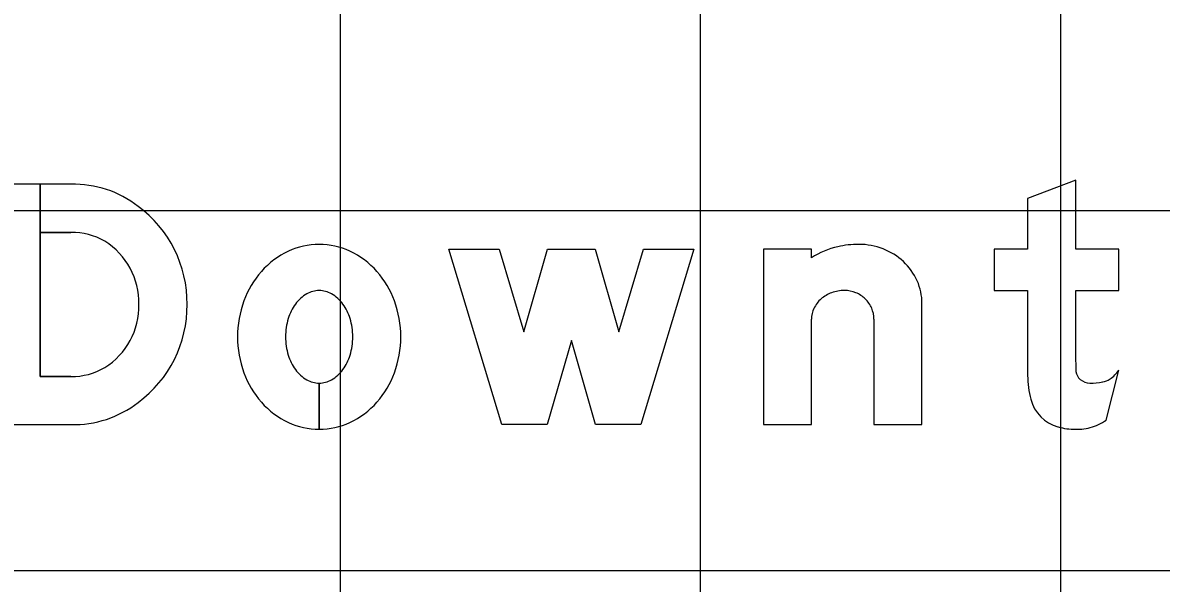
# Model space of a CAD drawing. Extents: x 1797809 to 2198143, y 249608 to 1237864.
# Drawn here: x 2195990.94 to 2195997.26, y 1237294.04 to 1237297.15 of the extents above; entities that cross this region are included whole.
import ezdxf

# ---------------------------------------------------------------- set-up
doc = ezdxf.new("R2010")
doc.units = 0
for name, color, linetype in [('GSBWFILL', 7, 'Continuous'), ('GSCOLORFILL', 7, 'Continuous'), ('GSOUTLINE', 7, 'Continuous'), ('GSSHT', 7, 'Continuous')]:
    doc.layers.add(name, color=color, linetype=linetype)

msp = doc.modelspace()

# ---------------------------------------------------------------- linework, layer by layer
at = {"layer": 'GSBWFILL'}
for p, q in [((2195995.6685, 1237295.5023), (2195995.6685, 1237294.9176)), ((2195996.9583, 1237294.9424), (2195997.0285, 1237295.2184)), ((2195991.2103, 1237295.1842), (2195991.0397, 1237295.1842)), ((2195992.5885, 1237294.8909), (2195992.5885, 1237295.1476)), ((2195992.5885, 1237295.1476), (2195992.5885, 1237294.8909))]:
    msp.add_line(p, q, dxfattribs=at)
for points in [[(2195991.0397, 1237295.1842), (2195991.0397, 1237296.2509), (2195990.7751, 1237296.2509), (2195990.7751, 1237294.9176), (2195991.2103, 1237294.9176)], [(2195991.2103, 1237296.2509), (2195991.0397, 1237296.2509), (2195991.0397, 1237295.9842), (2195991.2103, 1237295.9842)], [(2195996.7885, 1237295.2709), (2195996.7885, 1237295.6609), (2195997.0285, 1237295.6609), (2195997.0285, 1237295.8909), (2195996.7885, 1237295.8909), (2195996.7885, 1237296.2742), (2195996.5218, 1237296.1731), (2195996.5218, 1237295.8909), (2195996.3351, 1237295.8909), (2195996.3351, 1237295.6609), (2195996.5218, 1237295.6609), (2195996.5218, 1237295.1903)], [(2195995.3218, 1237295.8427), (2195995.3218, 1237295.8909), (2195995.0551, 1237295.8909), (2195995.0551, 1237294.9176), (2195995.3218, 1237294.9176), (2195995.3218, 1237295.5023)], [(2195995.6685, 1237294.9176), (2195995.9351, 1237294.9176), (2195995.9351, 1237295.5901)]]:
    msp.add_lwpolyline(points, dxfattribs=at)
msp.add_lwpolyline([(2195994.6685, 1237295.8909), (2195994.3751, 1237294.9176), (2195994.1218, 1237294.9176), (2195993.9885, 1237295.3842), (2195993.8551, 1237294.9176), (2195993.6018, 1237294.9176), (2195993.3085, 1237295.8909), (2195993.587, 1237295.8909), (2195993.725, 1237295.4328), (2195993.8559, 1237295.8909), (2195994.121, 1237295.8909), (2195994.2519, 1237295.4328), (2195994.39, 1237295.8909)], close=True, dxfattribs=at)
for centre, major_axis, ratio, start_param, end_param in [((2195991.2279, 1237295.6676), (0, 0.5836), 0.992009, 5.621793, 6.313477), ((2195991.1966, 1237295.5909), (0, 0.6639), 0.992009, 4.702399, 5.655315), ((2195991.2167, 1237295.6235), (0, 0.3608), 0.992009, 5.75224, 6.301036), ((2195991.1921, 1237295.5946), (0, 0.3983), 0.992009, 4.686283, 5.735161), ((2195992.5885, 1237295.5158), (0, 0.4018), 0.999994, 0, 0.438571), ((2195992.5885, 1237295.5158), (0, 0.4018), 0.999994, 5.844614, 6.283185), ((2195995.5798, 1237295.4378), (0, 0.4802), 0.999997, 0.235088, 0.567132), ((2195995.5843, 1237295.3842), (0, 0.5334), 0.999997, 0, 0.219986), ((2195995.5843, 1237295.5422), (0, 0.3754), 0.999997, 5.914285, 6.283185), ((2195992.6138, 1237295.4618), (0, 0.4615), 0.999994, 0.438571, 0.847388), ((2195992.5631, 1237295.4618), (0, 0.4615), 0.999994, 5.435798, 5.844614), ((2195995.5933, 1237295.5655), (0, 0.3503), 0.999997, 5.532258, 5.914285), ((2195995.6073, 1237295.5805), (0, 0.3299), 0.999997, 5.130076, 5.532258), ((2195992.6533, 1237295.4269), (0, 0.5141), 0.999994, 0.847388, 1.220117), ((2195992.5236, 1237295.4269), (0, 0.5141), 0.999994, 5.063069, 5.435798), ((2195995.629, 1237295.5901), (0, 0.3062), 0.999997, 4.712389, 5.130076), ((2195992.5885, 1237295.5232), (0, 0.1377), 0.999994, 0, 0.517724), ((2195992.5885, 1237295.5232), (0, 0.1377), 0.999994, 5.765461, 6.283185), ((2195995.4958, 1237295.4763), (0, 0.1835), 0.999997, 0.345704, 0.715718), ((2195995.5047, 1237295.4515), (0, 0.2099), 0.999997, 0, 0.345704), ((2195995.5047, 1237295.493), (0, 0.1684), 0.999997, 5.900624, 6.283185), ((2195995.5066, 1237295.4975), (0, 0.1635), 0.999997, 5.51227, 5.900624), ((2195991.1921, 1237295.5738), (0, 0.3983), 0.992009, 3.689617, 4.738495), ((2195991.1966, 1237295.5776), (0, 0.6639), 0.992009, 3.769463, 4.722379), ((2195992.7152, 1237295.4042), (0, 0.5801), 0.999994, 1.220117, 1.570796), ((2195992.6724, 1237295.4287), (0, 0.267), 0.999994, 0.942, 1.278197), ((2195992.621, 1237295.466), (0, 0.2035), 0.999994, 0.517724, 0.942), ((2195992.5559, 1237295.466), (0, 0.2035), 0.999994, 5.341185, 5.765461), ((2195992.5045, 1237295.4287), (0, 0.267), 0.999994, 5.004989, 5.341185), ((2195992.4617, 1237295.4042), (0, 0.5801), 0.999994, 4.712389, 5.063069), ((2195995.482, 1237295.4922), (0, 0.1625), 0.999997, 0.715718, 1.126231), ((2195995.5094, 1237295.5005), (0, 0.1594), 0.999997, 5.115435, 5.51227), ((2195995.4607, 1237295.5023), (0, 0.1389), 0.999997, 1.126231, 1.570796), ((2195995.5138, 1237295.5023), (0, 0.1546), 0.999997, 4.712389, 5.115435), ((2195992.7535, 1237295.4042), (0, 0.3517), 0.999994, 1.278197, 1.570796), ((2195992.4234, 1237295.4042), (0, 0.3517), 0.999994, 4.712389, 5.004989), ((2195992.7152, 1237295.4042), (0, 0.5801), 0.999994, 1.570796, 1.921476), ((2195992.7535, 1237295.4042), (0, 0.3517), 0.999994, 1.570796, 1.863396), ((2195992.4234, 1237295.4042), (0, 0.3517), 0.999994, 4.419789, 4.712389), ((2195992.4617, 1237295.4042), (0, 0.5801), 0.999994, 4.361709, 4.712389), ((2195992.6724, 1237295.3798), (0, 0.267), 0.999994, 1.863396, 2.199593), ((2195992.5045, 1237295.3798), (0, 0.267), 0.999994, 4.083593, 4.419789), ((2195998.4577, 1237295.2709), (0, 1.6693), 0.999992, 1.570796, 1.606005), ((2195991.2167, 1237295.545), (0, 0.3608), 0.992009, 3.123742, 3.672538), ((2195992.6533, 1237295.3816), (0, 0.5141), 0.999994, 1.921476, 2.294205), ((2195992.621, 1237295.3424), (0, 0.2035), 0.999994, 2.199593, 2.623869), ((2195992.5559, 1237295.3424), (0, 0.2035), 0.999994, 3.659317, 4.083593), ((2195992.5236, 1237295.3816), (0, 0.5141), 0.999994, 3.98898, 4.361709), ((2195996.8651, 1237295.2251), (0, 0.0767), 0.999992, 1.74085, 2.407828), ((2195996.853, 1237295.3493), (0, 0.2189), 0.999992, 3.756278, 4.071638), ((2195992.5885, 1237295.2852), (0, 0.1377), 0.999994, 2.623869, 3.141593), ((2195992.5885, 1237295.2852), (0, 0.1377), 0.999994, 3.142077, 3.659317), ((2195997.0392, 1237295.1903), (0, 0.5174), 0.999992, 1.570796, 1.830698), ((2195996.8675, 1237295.2278), (0, 0.0803), 0.999992, 2.407828, 3.141593), ((2195996.8675, 1237295.5686), (0, 0.4211), 0.999992, 3.141593, 3.310762), ((2195996.9215, 1237295.2521), (0, 0.1), 0.999992, 3.310762, 3.756278), ((2195991.2279, 1237295.5009), (0, 0.5836), 0.992009, 3.111301, 3.802985), ((2195992.6138, 1237295.3467), (0, 0.4615), 0.999994, 2.294205, 2.703022), ((2195992.5631, 1237295.3467), (0, 0.4615), 0.999994, 3.580164, 3.98898), ((2195996.7486, 1237295.113), (0, 0.2167), 0.999992, 1.830698, 2.869526), ((2195992.5885, 1237295.2927), (0, 0.4018), 0.999994, 2.703022, 3.141593), ((2195992.5885, 1237295.2927), (0, 0.4018), 0.999994, 3.141759, 3.580164), ((2195996.7885, 1237295.256), (0, 0.3651), 0.999992, 2.869526, 3.141593), ((2195996.7885, 1237295.4167), (0, 0.5258), 0.999992, 3.141593, 3.205734), ((2195996.8083, 1237295.1082), (0, 0.2167), 0.999992, 3.205734, 3.427755), ((2195996.7799, 1237295.2047), (0, 0.3172), 0.999992, 3.427755, 3.738844)]:
    msp.add_ellipse(centre, major_axis=major_axis, ratio=ratio, start_param=start_param, end_param=end_param, dxfattribs=at)
at = {"layer": 'GSCOLORFILL'}
for p, q in [((2195995.6685, 1237295.5023), (2195995.6685, 1237294.9176)), ((2195996.9583, 1237294.9424), (2195997.0285, 1237295.2184)), ((2195991.2103, 1237295.1842), (2195991.0397, 1237295.1842)), ((2195992.5885, 1237294.8909), (2195992.5885, 1237295.1476)), ((2195992.5885, 1237295.1476), (2195992.5885, 1237294.8909))]:
    msp.add_line(p, q, dxfattribs=at)
for points in [[(2195991.0397, 1237295.1842), (2195991.0397, 1237296.2509), (2195990.7751, 1237296.2509), (2195990.7751, 1237294.9176), (2195991.2103, 1237294.9176)], [(2195991.2103, 1237296.2509), (2195991.0397, 1237296.2509), (2195991.0397, 1237295.9842), (2195991.2103, 1237295.9842)], [(2195996.7885, 1237295.2709), (2195996.7885, 1237295.6609), (2195997.0285, 1237295.6609), (2195997.0285, 1237295.8909), (2195996.7885, 1237295.8909), (2195996.7885, 1237296.2742), (2195996.5218, 1237296.1731), (2195996.5218, 1237295.8909), (2195996.3351, 1237295.8909), (2195996.3351, 1237295.6609), (2195996.5218, 1237295.6609), (2195996.5218, 1237295.1903)], [(2195995.3218, 1237295.8427), (2195995.3218, 1237295.8909), (2195995.0551, 1237295.8909), (2195995.0551, 1237294.9176), (2195995.3218, 1237294.9176), (2195995.3218, 1237295.5023)], [(2195995.6685, 1237294.9176), (2195995.9351, 1237294.9176), (2195995.9351, 1237295.5901)]]:
    msp.add_lwpolyline(points, dxfattribs=at)
msp.add_lwpolyline([(2195994.6685, 1237295.8909), (2195994.3751, 1237294.9176), (2195994.1218, 1237294.9176), (2195993.9885, 1237295.3842), (2195993.8551, 1237294.9176), (2195993.6018, 1237294.9176), (2195993.3085, 1237295.8909), (2195993.587, 1237295.8909), (2195993.725, 1237295.4328), (2195993.8559, 1237295.8909), (2195994.121, 1237295.8909), (2195994.2519, 1237295.4328), (2195994.39, 1237295.8909)], close=True, dxfattribs=at)
for centre, major_axis, ratio, start_param, end_param in [((2195991.2279, 1237295.6676), (0, 0.5836), 0.992009, 5.621793, 6.313477), ((2195991.1966, 1237295.5909), (0, 0.6639), 0.992009, 4.702399, 5.655315), ((2195991.2167, 1237295.6235), (0, 0.3608), 0.992009, 5.75224, 6.301036), ((2195991.1921, 1237295.5946), (0, 0.3983), 0.992009, 4.686283, 5.735161), ((2195992.5885, 1237295.5158), (0, 0.4018), 0.999994, 0, 0.438571), ((2195992.5885, 1237295.5158), (0, 0.4018), 0.999994, 5.844614, 6.283185), ((2195995.5798, 1237295.4378), (0, 0.4802), 0.999997, 0.235088, 0.567132), ((2195995.5843, 1237295.3842), (0, 0.5334), 0.999997, 0, 0.219986), ((2195995.5843, 1237295.5422), (0, 0.3754), 0.999997, 5.914285, 6.283185), ((2195992.6138, 1237295.4618), (0, 0.4615), 0.999994, 0.438571, 0.847388), ((2195992.5631, 1237295.4618), (0, 0.4615), 0.999994, 5.435798, 5.844614), ((2195995.5933, 1237295.5655), (0, 0.3503), 0.999997, 5.532258, 5.914285), ((2195995.6073, 1237295.5805), (0, 0.3299), 0.999997, 5.130076, 5.532258), ((2195992.6533, 1237295.4269), (0, 0.5141), 0.999994, 0.847388, 1.220117), ((2195992.5236, 1237295.4269), (0, 0.5141), 0.999994, 5.063069, 5.435798), ((2195995.629, 1237295.5901), (0, 0.3062), 0.999997, 4.712389, 5.130076), ((2195992.5885, 1237295.5232), (0, 0.1377), 0.999994, 0, 0.517724), ((2195992.5885, 1237295.5232), (0, 0.1377), 0.999994, 5.765461, 6.283185), ((2195995.4958, 1237295.4763), (0, 0.1835), 0.999997, 0.345704, 0.715718), ((2195995.5047, 1237295.4515), (0, 0.2099), 0.999997, 0, 0.345704), ((2195995.5047, 1237295.493), (0, 0.1684), 0.999997, 5.900624, 6.283185), ((2195995.5066, 1237295.4975), (0, 0.1635), 0.999997, 5.51227, 5.900624), ((2195991.1921, 1237295.5738), (0, 0.3983), 0.992009, 3.689617, 4.738495), ((2195991.1966, 1237295.5776), (0, 0.6639), 0.992009, 3.769463, 4.722379), ((2195992.7152, 1237295.4042), (0, 0.5801), 0.999994, 1.220117, 1.570796), ((2195992.6724, 1237295.4287), (0, 0.267), 0.999994, 0.942, 1.278197), ((2195992.621, 1237295.466), (0, 0.2035), 0.999994, 0.517724, 0.942), ((2195992.5559, 1237295.466), (0, 0.2035), 0.999994, 5.341185, 5.765461), ((2195992.5045, 1237295.4287), (0, 0.267), 0.999994, 5.004989, 5.341185), ((2195992.4617, 1237295.4042), (0, 0.5801), 0.999994, 4.712389, 5.063069), ((2195995.482, 1237295.4922), (0, 0.1625), 0.999997, 0.715718, 1.126231), ((2195995.5094, 1237295.5005), (0, 0.1594), 0.999997, 5.115435, 5.51227), ((2195995.4607, 1237295.5023), (0, 0.1389), 0.999997, 1.126231, 1.570796), ((2195995.5138, 1237295.5023), (0, 0.1546), 0.999997, 4.712389, 5.115435), ((2195992.7535, 1237295.4042), (0, 0.3517), 0.999994, 1.278197, 1.570796), ((2195992.4234, 1237295.4042), (0, 0.3517), 0.999994, 4.712389, 5.004989), ((2195992.7152, 1237295.4042), (0, 0.5801), 0.999994, 1.570796, 1.921476), ((2195992.7535, 1237295.4042), (0, 0.3517), 0.999994, 1.570796, 1.863396), ((2195992.4234, 1237295.4042), (0, 0.3517), 0.999994, 4.419789, 4.712389), ((2195992.4617, 1237295.4042), (0, 0.5801), 0.999994, 4.361709, 4.712389), ((2195992.6724, 1237295.3798), (0, 0.267), 0.999994, 1.863396, 2.199593), ((2195992.5045, 1237295.3798), (0, 0.267), 0.999994, 4.083593, 4.419789), ((2195998.4577, 1237295.2709), (0, 1.6693), 0.999992, 1.570796, 1.606005), ((2195991.2167, 1237295.545), (0, 0.3608), 0.992009, 3.123742, 3.672538), ((2195992.6533, 1237295.3816), (0, 0.5141), 0.999994, 1.921476, 2.294205), ((2195992.621, 1237295.3424), (0, 0.2035), 0.999994, 2.199593, 2.623869), ((2195992.5559, 1237295.3424), (0, 0.2035), 0.999994, 3.659317, 4.083593), ((2195992.5236, 1237295.3816), (0, 0.5141), 0.999994, 3.98898, 4.361709), ((2195996.8651, 1237295.2251), (0, 0.0767), 0.999992, 1.74085, 2.407828), ((2195996.853, 1237295.3493), (0, 0.2189), 0.999992, 3.756278, 4.071638), ((2195992.5885, 1237295.2852), (0, 0.1377), 0.999994, 2.623869, 3.141593), ((2195992.5885, 1237295.2852), (0, 0.1377), 0.999994, 3.142077, 3.659317), ((2195997.0392, 1237295.1903), (0, 0.5174), 0.999992, 1.570796, 1.830698), ((2195996.8675, 1237295.2278), (0, 0.0803), 0.999992, 2.407828, 3.141593), ((2195996.8675, 1237295.5686), (0, 0.4211), 0.999992, 3.141593, 3.310762), ((2195996.9215, 1237295.2521), (0, 0.1), 0.999992, 3.310762, 3.756278), ((2195991.2279, 1237295.5009), (0, 0.5836), 0.992009, 3.111301, 3.802985), ((2195992.6138, 1237295.3467), (0, 0.4615), 0.999994, 2.294205, 2.703022), ((2195992.5631, 1237295.3467), (0, 0.4615), 0.999994, 3.580164, 3.98898), ((2195996.7486, 1237295.113), (0, 0.2167), 0.999992, 1.830698, 2.869526), ((2195992.5885, 1237295.2927), (0, 0.4018), 0.999994, 2.703022, 3.141593), ((2195992.5885, 1237295.2927), (0, 0.4018), 0.999994, 3.141759, 3.580164), ((2195996.7885, 1237295.256), (0, 0.3651), 0.999992, 2.869526, 3.141593), ((2195996.7885, 1237295.4167), (0, 0.5258), 0.999992, 3.141593, 3.205734), ((2195996.8083, 1237295.1082), (0, 0.2167), 0.999992, 3.205734, 3.427755), ((2195996.7799, 1237295.2047), (0, 0.3172), 0.999992, 3.427755, 3.738844)]:
    msp.add_ellipse(centre, major_axis=major_axis, ratio=ratio, start_param=start_param, end_param=end_param, dxfattribs=at)
at = {"layer": 'GSOUTLINE'}
for p, q in [((2195995.6685, 1237295.5023), (2195995.6685, 1237294.9176)), ((2195996.9583, 1237294.9424), (2195997.0285, 1237295.2184)), ((2195991.2103, 1237295.1842), (2195991.2103, 1237295.1842)), ((2195991.2103, 1237294.9176), (2195991.2103, 1237294.9176))]:
    msp.add_line(p, q, dxfattribs=at)
for points in [[(2195991.2103, 1237296.2509), (2195990.7751, 1237296.2509), (2195990.7751, 1237294.9176), (2195991.2103, 1237294.9176)], [(2195996.7885, 1237295.2709), (2195996.7885, 1237295.6609), (2195997.0285, 1237295.6609), (2195997.0285, 1237295.8909), (2195996.7885, 1237295.8909), (2195996.7885, 1237296.2742), (2195996.5218, 1237296.1731), (2195996.5218, 1237295.8909), (2195996.3351, 1237295.8909), (2195996.3351, 1237295.6609), (2195996.5218, 1237295.6609), (2195996.5218, 1237295.1903)], [(2195991.2103, 1237295.9842), (2195991.0397, 1237295.9842), (2195991.0397, 1237295.1842), (2195991.2103, 1237295.1842)], [(2195995.3218, 1237295.8427), (2195995.3218, 1237295.8909), (2195995.0551, 1237295.8909), (2195995.0551, 1237294.9176), (2195995.3218, 1237294.9176), (2195995.3218, 1237295.5023)], [(2195995.6685, 1237294.9176), (2195995.9351, 1237294.9176), (2195995.9351, 1237295.5901)]]:
    msp.add_lwpolyline(points, dxfattribs=at)
msp.add_lwpolyline([(2195994.6685, 1237295.8909), (2195994.3751, 1237294.9176), (2195994.1218, 1237294.9176), (2195993.9885, 1237295.3842), (2195993.8551, 1237294.9176), (2195993.6018, 1237294.9176), (2195993.3085, 1237295.8909), (2195993.587, 1237295.8909), (2195993.725, 1237295.4328), (2195993.8559, 1237295.8909), (2195994.121, 1237295.8909), (2195994.2519, 1237295.4328), (2195994.39, 1237295.8909)], close=True, dxfattribs=at)
for centre, major_axis, ratio, start_param, end_param in [((2195991.2279, 1237295.6676), (0, 0.5836), 0.992009, 5.621793, 6.313477), ((2195991.1966, 1237295.5909), (0, 0.6639), 0.992009, 4.702399, 5.655315), ((2195991.2167, 1237295.6235), (0, 0.3608), 0.992009, 5.75224, 6.301036), ((2195991.1921, 1237295.5946), (0, 0.3983), 0.992009, 4.686283, 5.735161), ((2195992.5885, 1237295.5158), (0, 0.4018), 0.999994, 0, 0.438571), ((2195992.5885, 1237295.5158), (0, 0.4018), 0.999994, 5.844614, 6.283185), ((2195995.5798, 1237295.4378), (0, 0.4802), 0.999997, 0.235088, 0.567132), ((2195995.5843, 1237295.3842), (0, 0.5334), 0.999997, 0, 0.219986), ((2195995.5843, 1237295.5422), (0, 0.3754), 0.999997, 5.914285, 6.283185), ((2195992.6138, 1237295.4618), (0, 0.4615), 0.999994, 0.438571, 0.847388), ((2195992.5631, 1237295.4618), (0, 0.4615), 0.999994, 5.435798, 5.844614), ((2195995.5933, 1237295.5655), (0, 0.3503), 0.999997, 5.532258, 5.914285), ((2195995.6073, 1237295.5805), (0, 0.3299), 0.999997, 5.130076, 5.532258), ((2195992.6533, 1237295.4269), (0, 0.5141), 0.999994, 0.847388, 1.220117), ((2195992.5236, 1237295.4269), (0, 0.5141), 0.999994, 5.063069, 5.435798), ((2195995.629, 1237295.5901), (0, 0.3062), 0.999997, 4.712389, 5.130076), ((2195992.5885, 1237295.5232), (0, 0.1377), 0.999994, 0, 0.517724), ((2195992.5885, 1237295.5232), (0, 0.1377), 0.999994, 5.765461, 6.283185), ((2195995.4958, 1237295.4763), (0, 0.1835), 0.999997, 0.345704, 0.715718), ((2195995.5047, 1237295.4515), (0, 0.2099), 0.999997, 0, 0.345704), ((2195995.5047, 1237295.493), (0, 0.1684), 0.999997, 5.900624, 6.283185), ((2195995.5066, 1237295.4975), (0, 0.1635), 0.999997, 5.51227, 5.900624), ((2195991.1921, 1237295.5738), (0, 0.3983), 0.992009, 3.689617, 4.738495), ((2195991.1966, 1237295.5776), (0, 0.6639), 0.992009, 3.769463, 4.722379), ((2195992.7152, 1237295.4042), (0, 0.5801), 0.999994, 1.220117, 1.570796), ((2195992.6724, 1237295.4287), (0, 0.267), 0.999994, 0.942, 1.278197), ((2195992.621, 1237295.466), (0, 0.2035), 0.999994, 0.517724, 0.942), ((2195992.5559, 1237295.466), (0, 0.2035), 0.999994, 5.341185, 5.765461), ((2195992.5045, 1237295.4287), (0, 0.267), 0.999994, 5.004989, 5.341185), ((2195992.4617, 1237295.4042), (0, 0.5801), 0.999994, 4.712389, 5.063069), ((2195995.482, 1237295.4922), (0, 0.1625), 0.999997, 0.715718, 1.126231), ((2195995.5094, 1237295.5005), (0, 0.1594), 0.999997, 5.115435, 5.51227), ((2195995.4607, 1237295.5023), (0, 0.1389), 0.999997, 1.126231, 1.570796), ((2195995.5138, 1237295.5023), (0, 0.1546), 0.999997, 4.712389, 5.115435), ((2195992.7535, 1237295.4042), (0, 0.3517), 0.999994, 1.278197, 1.570796), ((2195992.4234, 1237295.4042), (0, 0.3517), 0.999994, 4.712389, 5.004989), ((2195992.7152, 1237295.4042), (0, 0.5801), 0.999994, 1.570796, 1.921476), ((2195992.7535, 1237295.4042), (0, 0.3517), 0.999994, 1.570796, 1.863396), ((2195992.4234, 1237295.4042), (0, 0.3517), 0.999994, 4.419789, 4.712389), ((2195992.4617, 1237295.4042), (0, 0.5801), 0.999994, 4.361709, 4.712389), ((2195992.6724, 1237295.3798), (0, 0.267), 0.999994, 1.863396, 2.199593), ((2195992.5045, 1237295.3798), (0, 0.267), 0.999994, 4.083593, 4.419789), ((2195998.4577, 1237295.2709), (0, 1.6693), 0.999992, 1.570796, 1.606005), ((2195991.2167, 1237295.545), (0, 0.3608), 0.992009, 3.123742, 3.672538), ((2195992.6533, 1237295.3816), (0, 0.5141), 0.999994, 1.921476, 2.294205), ((2195992.621, 1237295.3424), (0, 0.2035), 0.999994, 2.199593, 2.623869), ((2195992.5559, 1237295.3424), (0, 0.2035), 0.999994, 3.659317, 4.083593), ((2195992.5236, 1237295.3816), (0, 0.5141), 0.999994, 3.98898, 4.361709), ((2195996.8651, 1237295.2251), (0, 0.0767), 0.999992, 1.74085, 2.407828), ((2195996.853, 1237295.3493), (0, 0.2189), 0.999992, 3.756278, 4.071638), ((2195992.5885, 1237295.2852), (0, 0.1377), 0.999994, 2.623869, 3.141593), ((2195992.5885, 1237295.2852), (0, 0.1377), 0.999994, 3.141593, 3.659317), ((2195997.0392, 1237295.1903), (0, 0.5174), 0.999992, 1.570796, 1.830698), ((2195996.8675, 1237295.2278), (0, 0.0803), 0.999992, 2.407828, 3.141593), ((2195996.8675, 1237295.5686), (0, 0.4211), 0.999992, 3.141593, 3.310762), ((2195996.9215, 1237295.2521), (0, 0.1), 0.999992, 3.310762, 3.756278), ((2195991.2279, 1237295.5009), (0, 0.5836), 0.992009, 3.111301, 3.802985), ((2195992.6138, 1237295.3467), (0, 0.4615), 0.999994, 2.294205, 2.703022), ((2195992.5631, 1237295.3467), (0, 0.4615), 0.999994, 3.580164, 3.98898), ((2195996.7486, 1237295.113), (0, 0.2167), 0.999992, 1.830698, 2.869526), ((2195992.5885, 1237295.2927), (0, 0.4018), 0.999994, 2.703022, 3.141593), ((2195992.5885, 1237295.2927), (0, 0.4018), 0.999994, 3.141593, 3.580164), ((2195996.7885, 1237295.256), (0, 0.3651), 0.999992, 2.869526, 3.141593), ((2195996.7885, 1237295.4167), (0, 0.5258), 0.999992, 3.141593, 3.205734), ((2195996.8083, 1237295.1082), (0, 0.2167), 0.999992, 3.205734, 3.427755), ((2195996.7799, 1237295.2047), (0, 0.3172), 0.999992, 3.427755, 3.738844)]:
    msp.add_ellipse(centre, major_axis=major_axis, ratio=ratio, start_param=start_param, end_param=end_param, dxfattribs=at)
at = {"layer": 'GSSHT'}
for p, q in [((2195992.7065, 1237258.1062), (2195992.7065, 1237318.1062)), ((2195994.7065, 1237258.1062), (2195994.7065, 1237318.1062)), ((2195996.7065, 1237258.1062), (2195996.7065, 1237318.1062)), ((2195924.7065, 1237296.1062), (2196054.7065, 1237296.1062)), ((2195924.7065, 1237294.1062), (2196054.7065, 1237294.1062))]:
    msp.add_line(p, q, dxfattribs=at)

doc.saveas('drawing.dxf')
